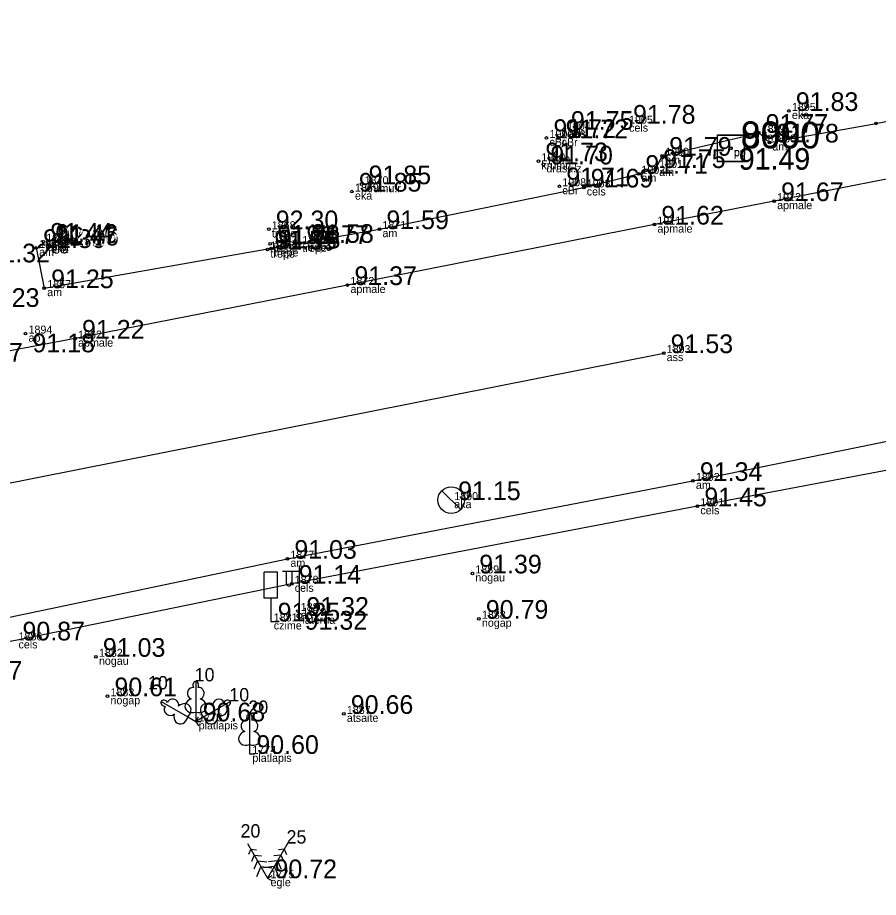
# Model space of a CAD drawing. Extents: x 614911 to 615803, y 262110 to 264311.
# Drawn here: x 615689.65 to 615721.92, y 263508.21 to 263541.19 of the extents above; entities that cross this region are included whole.
import ezdxf

# ---------------------------------------------------------------- set-up
doc = ezdxf.new("R2010")
doc.units = 0
for name, color, linetype in [('Level 1', 7, 'Continuous'), ('Level 12', 7, 'Continuous'), ('Level 16', 7, 'Continuous'), ('Level 19', 7, 'Continuous'), ('Level 37', 7, 'Continuous'), ('Level 44', 7, 'Continuous'), ('Level 53', 7, 'Continuous'), ('Level 54', 7, 'Continuous'), ('Level 57', 7, 'Continuous'), ('Level 58', 7, 'Continuous')]:
    doc.layers.add(name, color=color, linetype=linetype)

msp = doc.modelspace()

# ---------------------------------------------------------------- linework, layer by layer
at = {"layer": 'Level 1'}
for p, q in [((615696.326, 263515.16), (615696.326, 263514.813)), ((615696.025, 263514.986), (615696.326, 263514.813)), ((615696.326, 263514.813), (615696.426, 263514.986)), ((615696.627, 263514.986), (615696.326, 263514.813)), ((615696.326, 263514.813), (615696.526, 263514.813)), ((615696.326, 263514.813), (615696.426, 263514.64)), ((615698.34, 263513.941), (615698.34, 263513.594)), ((615698.34, 263513.594), (615698.54, 263513.594)), ((615698.27, 263510.233), (615699.02, 263508.934)), ((615699.77, 263510.233), (615699.02, 263508.934)), ((615698.395, 263510.017), (615698.307, 263509.818)), ((615698.395, 263510.017), (615698.61, 263509.993)), ((615699.645, 263510.017), (615699.429, 263509.994)), ((615699.645, 263510.017), (615699.732, 263509.819)), ((615698.52, 263509.8), (615698.412, 263509.555)), ((615698.645, 263509.584), (615698.506, 263509.268)), ((615698.52, 263509.8), (615698.786, 263509.771)), ((615698.645, 263509.584), (615698.988, 263509.546)), ((615699.395, 263509.584), (615699.052, 263509.546)), ((615699.52, 263509.8), (615699.254, 263509.771)), ((615699.395, 263509.584), (615699.534, 263509.268)), ((615699.52, 263509.8), (615699.628, 263509.555)), ((615698.77, 263509.367), (615698.604, 263508.99)), ((615698.77, 263509.367), (615699.181, 263509.323)), ((615699.27, 263509.367), (615698.86, 263509.322)), ((615699.27, 263509.367), (615699.437, 263508.989)), ((615699.02, 263508.934), (615699.193, 263509.034)), ((615699.02, 263508.934), (615699.193, 263508.834))]:
    msp.add_line(p, q, dxfattribs=at)
for points in [[(615696.326, 263516.313), (615696.326, 263515.16)], [(615696.416, 263516.081), (615696.415, 263516.082)], [(615695.027, 263515.563), (615696.025, 263514.986)], [(615695.273, 263515.524), (615695.272, 263515.524)], [(615697.625, 263515.563), (615696.627, 263514.986)], [(615697.469, 263515.369), (615697.469, 263515.371)], [(615698.34, 263515.094), (615698.34, 263513.941)], [(615698.43, 263514.862), (615698.429, 263514.863)]]:
    msp.add_lwpolyline(points, dxfattribs=at)
for centre, major_axis, ratio, start_param, end_param in [((615696.326, 263516.163), (0, -0.15), 0.707107, 3.14537, 5.287485), ((615696.326, 263516.163), (0, -0.15), 0.707107, 0.995701, 3.137816), ((615696.198, 263515.868), (-0.039, -0.212), 0.861323, 3.141593, 6.283185), ((615696.454, 263515.868), (0.039, -0.212), 0.861323, 0, 3.141593), ((615695.157, 263515.488), (0.13, -0.075), 0.707107, 3.14537, 5.287485), ((615695.157, 263515.488), (0.13, -0.075), 0.707107, 0.995701, 3.137816), ((615695.476, 263515.452), (0.203, -0.073), 0.861323, 0, 3.141593), ((615695.857, 263515.187), (-0.236, -0.218), 0.814445, 1.531171, 4.712389), ((615696.236, 263515.406), (0.307, 0.095), 0.814445, 1.570796, 4.752015), ((615696.416, 263515.406), (-0.307, 0.095), 0.814445, 1.531171, 4.712389), ((615696.795, 263515.187), (0.236, -0.218), 0.814445, 1.570796, 4.752015), ((615697.176, 263515.452), (-0.203, -0.073), 0.861323, 3.141593, 6.283185), ((615697.495, 263515.488), (-0.13, -0.075), 0.707107, 3.14537, 5.287485), ((615697.495, 263515.488), (-0.13, -0.075), 0.707107, 0.995701, 3.137816), ((615695.348, 263515.229), (0.165, -0.14), 0.861323, 3.141593, 6.283185), ((615697.304, 263515.229), (-0.165, -0.14), 0.861323, 0, 3.141593), ((615695.768, 263515.032), (0.071, 0.313), 0.814445, 1.570796, 4.752015), ((615696.884, 263515.032), (-0.071, 0.313), 0.814445, 1.531171, 4.712389), ((615698.212, 263514.649), (-0.039, -0.212), 0.861323, 3.141593, 6.283185), ((615698.34, 263514.944), (0, -0.15), 0.707107, 3.14537, 5.287485), ((615698.34, 263514.944), (0, -0.15), 0.707107, 0.995701, 3.137816), ((615698.468, 263514.649), (0.039, -0.212), 0.861323, 0, 3.141593), ((615698.25, 263514.187), (0.307, 0.095), 0.814445, 1.570796, 4.752015), ((615698.43, 263514.187), (-0.307, 0.095), 0.814445, 1.531171, 4.712389)]:
    msp.add_ellipse(centre, major_axis=major_axis, ratio=ratio, start_param=start_param, end_param=end_param, dxfattribs=at)
at = {"layer": 'Level 12'}
msp.add_line((615705.547, 263523.454), (615706.265, 263522.758), dxfattribs=at)
msp.add_circle((615705.906, 263523.106), 0.5, dxfattribs=at)
at = {"layer": 'Level 16'}
for p, q in [((615699.386, 263520.406), (615698.886, 263520.406)), ((615698.886, 263519.437), (615698.886, 263520.406)), ((615699.386, 263519.437), (615699.386, 263520.406)), ((615699.386, 263519.437), (615698.886, 263519.437)), ((615699.14, 263519.437), (615699.14, 263518.559)), ((615699.14, 263518.559), (615699.455, 263518.559))]:
    msp.add_line(p, q, dxfattribs=at)
at = {"layer": 'Level 19'}
for p, q in [((615715.886, 263536.789), (615716.886, 263536.789)), ((615715.886, 263535.789), (615715.886, 263536.789)), ((615715.89, 263536.803), (615716.89, 263536.803)), ((615715.89, 263535.803), (615715.89, 263536.803)), ((615716.886, 263536.789), (615716.886, 263535.789)), ((615716.89, 263536.803), (615716.89, 263535.803)), ((615716.886, 263535.789), (615715.886, 263535.789)), ((615716.89, 263535.803), (615715.89, 263535.803))]:
    msp.add_line(p, q, dxfattribs=at)
for centre in [(615716.386, 263536.289), (615716.39, 263536.303)]:
    msp.add_circle(centre, 0.05, dxfattribs=at)
at = {"layer": 'Level 37'}
for points in [[(615690.345, 263532.558), (615690.647, 263531.052), (615703.214, 263533.265), (615710.873, 263534.826), (615712.924, 263535.339), (615713.588, 263535.555), (615713.815, 263536.015), (615717.431, 263536.875), (615717.833, 263536.513), (615721.83, 263537.23), (615723.135, 263537.501), (615729.057, 263538.572), (615742.838, 263541.112), (615742.821, 263541.194)], [(615748.501, 263540.3), (615744.549, 263539.512), (615718.011, 263534.314), (615713.522, 263533.435), (615702.016, 263531.17), (615691.804, 263529.161), (615687.245, 263528.299)], [(615636.517, 263431.183), (615636.486, 263438.842), (615637.482, 263455.724), (615637.88, 263461.317), (615641.087, 263475.093), (615646.009, 263486.103), (615652.8, 263496.474), (615655.118, 263496.071), (615654.594, 263498.729), (615665.688, 263509.023), (615675.1, 263515.158), (615678.975, 263516.543), (615699.763, 263520.908), (615714.967, 263523.826), (615751.888, 263531.363), (615772.751, 263536.064), (615784.721, 263538.367), (615795.082, 263539.698)], [(615631.798, 263466.093), (615646.131, 263494.522), (615669.897, 263519.891), (615713.87, 263528.618)], [(615744.043, 263521.815), (615747.778, 263525.338), (615749.425, 263527.296), (615748.915, 263528.365), (615742.081, 263527.979), (615715.133, 263522.876), (615699.925, 263519.97), (615689.571, 263517.848), (615675.1, 263515.158)]]:
    msp.add_lwpolyline(points, dxfattribs=at)
at = {"layer": 'Level 44'}
for p, q in [((615700.216, 263520.433), (615699.581, 263520.433)), ((615699.716, 263520.433), (615699.716, 263520.041)), ((615699.926, 263520.433), (615699.926, 263520.041)), ((615700.216, 263518.77), (615700.216, 263520.653))]:
    msp.add_line(p, q, dxfattribs=at)
msp.add_circle((615700.216, 263518.77), 0.09, dxfattribs=at)
msp.add_ellipse((615699.821, 263520.041), major_axis=(0, 0.151), ratio=0.695971, start_param=1.570796, end_param=4.712389, dxfattribs=at)
at = {"layer": 'Level 57'}
for centre in [(615718.565, 263537.694), (615712.461, 263537.217), (615721.83, 263537.23), (615710.133, 263536.987), (615717.431, 263536.875), (615709.478, 263536.682), (615709.932, 263536.673), (615717.833, 263536.513), (615713.815, 263536.015), (615709.175, 263535.809), (615709.362, 263535.691), (615713.588, 263535.555), (615712.924, 263535.339), (615702.547, 263534.947), (615702.184, 263534.671), (615709.959, 263534.871), (615710.873, 263534.826), (615718.011, 263534.314), (615699.067, 263533.26), (615703.214, 263533.265), (615713.522, 263533.435), (615690.615, 263532.793), (615690.797, 263532.673), (615690.808, 263532.748), (615690.842, 263532.65), (615699.123, 263532.717), (615700.214, 263532.707), (615700.399, 263532.75), (615690.345, 263532.558), (615699.014, 263532.498), (615699.151, 263532.541), (615690.647, 263531.052), (615702.016, 263531.17), (615689.947, 263529.348), (615691.804, 263529.161), (615713.87, 263528.618), (615714.967, 263523.826), (615715.133, 263522.876), (615699.763, 263520.908), (615706.696, 263520.359), (615699.925, 263519.97), (615700.151, 263518.95), (615706.943, 263518.66), (615692.586, 263517.233), (615693.019, 263515.755), (615701.88, 263515.094)]:
    msp.add_circle(centre, 0.05, dxfattribs=at)
at = {"layer": 'Level 58'}
for centre in [(615718.565, 263537.694), (615712.461, 263537.217), (615721.83, 263537.23), (615710.133, 263536.987), (615717.431, 263536.875), (615709.478, 263536.682), (615709.932, 263536.673), (615717.833, 263536.513), (615713.815, 263536.015), (615709.175, 263535.809), (615709.362, 263535.691), (615713.588, 263535.555), (615712.924, 263535.339), (615702.547, 263534.947), (615702.184, 263534.671), (615709.959, 263534.871), (615710.873, 263534.826), (615718.011, 263534.314), (615699.067, 263533.26), (615703.214, 263533.265), (615713.522, 263533.435), (615690.615, 263532.793), (615690.797, 263532.673), (615690.808, 263532.748), (615690.842, 263532.65), (615699.123, 263532.717), (615700.214, 263532.707), (615700.399, 263532.75), (615690.345, 263532.558), (615699.014, 263532.498), (615699.151, 263532.541), (615690.647, 263531.052), (615702.016, 263531.17), (615689.947, 263529.348), (615691.804, 263529.161), (615713.87, 263528.618), (615714.967, 263523.826), (615715.133, 263522.876), (615699.763, 263520.908), (615706.696, 263520.359), (615699.925, 263519.97), (615700.151, 263518.95), (615706.943, 263518.66), (615692.586, 263517.233), (615693.019, 263515.755), (615701.88, 263515.094)]:
    msp.add_circle(centre, 0.05, dxfattribs=at)

# ---------------------------------------------------------------- texts
at = {"layer": 'Level 1'}
for s, p in [(' 10', (615696.101, 263516.313)), (' 10', (615694.352, 263516.013)), (' 10', (615697.4, 263515.563)), (' 20', (615698.115, 263515.094)), (' 20', (615697.82, 263510.458)), (' 25', (615699.545, 263510.233))]:
    msp.add_text(s, height=0.5, dxfattribs=at).set_placement(p)
at = {"layer": 'Level 19'}
for s, height, p in [(' 8000', 1, (615716.386, 263536.289)), (' 999', 1, (615716.39, 263536.303)), (' 91.49', 0.8, (615716.386, 263535.489)), (' 91.49', 0.8, (615716.39, 263535.503))]:
    msp.add_text(s, height=height, dxfattribs=at).set_placement(p)
at = {"layer": 'Level 53'}
for s, p in [(' eka', (615718.565, 263537.394)), (' cels', (615710.133, 263536.687)), (' cels', (615712.461, 263536.917)), (' cBr', (615709.478, 263536.382)), (' cBr', (615709.932, 263536.373)), (' am', (615717.431, 263536.575)), (' am', (615717.833, 263536.213)), (' am', (615713.815, 263535.715)), (' pp', (615716.386, 263535.989)), (' pp', (615716.39, 263536.003)), (' krumu.r', (615709.175, 263535.509)), (' drasu.z', (615709.362, 263535.391)), (' am', (615712.924, 263535.039)), (' am', (615713.588, 263535.255)), (' krumu.r', (615702.547, 263534.647)), (' eka', (615702.184, 263534.371)), (' cBr', (615709.959, 263534.571)), (' cels', (615710.873, 263534.526)), (' apmale', (615718.011, 263534.014)), (' apmale', (615713.522, 263533.135)), (' trepe', (615699.067, 263532.96)), (' am', (615703.214, 263532.965)), (' varti', (615690.615, 263532.493)), (' eka', (615690.797, 263532.373)), (' eka', (615690.808, 263532.448)), (' CO', (615690.842, 263532.35)), (' trepe', (615699.123, 263532.417)), (' trepe', (615700.214, 263532.407)), (' trepe', (615700.399, 263532.45)), (' am', (615690.345, 263532.258)), (' trepe', (615699.014, 263532.198)), (' trepe', (615699.151, 263532.241)), (' am', (615690.647, 263530.752)), (' apmale', (615702.016, 263530.87)), (' ap', (615689.947, 263529.048)), (' apmale', (615691.804, 263528.861)), (' ass', (615713.87, 263528.318)), (' am', (615714.967, 263523.526)), (' aka', (615705.906, 263522.806)), (' cels', (615715.133, 263522.576)), (' am', (615699.763, 263520.608)), (' nogau', (615706.696, 263520.059)), (' cels', (615699.925, 263519.67)), (' ap', (615700.151, 263518.65)), (' laterna', (615700.216, 263518.47)), (' czime', (615699.14, 263518.259)), (' nogap', (615706.943, 263518.36)), (' cels', (615689.571, 263517.548)), (' nogau', (615692.586, 263516.933)), (' nogap', (615693.019, 263515.455)), (' platlapis', (615696.326, 263514.513)), (' atsaite', (615701.88, 263514.794)), (' platlapis', (615698.34, 263513.294)), (' egle', (615699.02, 263508.634))]:
    msp.add_text(s, height=0.3, dxfattribs=at).set_placement(p)
at = {"layer": 'Level 54'}
for s, p in [(' 1895', (615718.565, 263537.694)), (' 1904', (615710.133, 263536.987)), (' 1905', (615712.461, 263537.217)), (' 1907', (615709.478, 263536.682)), (' 1906', (615709.932, 263536.673)), (' 1899', (615717.431, 263536.875)), (' 1898', (615717.833, 263536.513)), (' 1900', (615713.815, 263536.015)), (' 1910', (615709.175, 263535.809)), (' 1909', (615709.362, 263535.691)), (' 1902', (615712.924, 263535.339)), (' 1901', (615713.588, 263535.555)), (' 1869', (615702.184, 263534.671)), (' 1870', (615702.547, 263534.947)), (' 1908', (615709.959, 263534.871)), (' 1903', (615710.873, 263534.826)), (' 1912', (615718.011, 263534.314)), (' 1911', (615713.522, 263533.435)), (' 1868', (615699.067, 263533.26)), (' 1871', (615703.214, 263533.265)), (' 1853', (615690.615, 263532.793)), (' 1850', (615690.797, 263532.673)), (' 1851', (615690.808, 263532.748)), (' 1852', (615690.842, 263532.65)), (' 1867', (615699.123, 263532.717)), (' 1864', (615700.214, 263532.707)), (' 1863', (615700.399, 263532.75)), (' 1856', (615690.345, 263532.558)), (' 1866', (615699.014, 263532.498)), (' 1865', (615699.151, 263532.541)), (' 1857', (615690.647, 263531.052)), (' 1872', (615702.016, 263531.17)), (' 1894', (615689.947, 263529.348)), (' 1862', (615691.804, 263529.161)), (' 1893', (615713.87, 263528.618)), (' 1892', (615714.967, 263523.826)), (' 1890', (615705.906, 263523.106)), (' 1891', (615715.133, 263522.876)), (' 1877', (615699.763, 263520.908)), (' 1889', (615706.696, 263520.359)), (' 1878', (615699.925, 263519.97)), (' 1880', (615700.151, 263518.95)), (' 1881', (615699.14, 263518.559)), (' 1879', (615700.216, 263518.77)), (' 1888', (615706.943, 263518.66)), (' 1886', (615689.571, 263517.848)), (' 1882', (615692.586, 263517.233)), (' 1883', (615693.019, 263515.755)), (' 1887', (615701.88, 263515.094)), (' 1773', (615696.326, 263514.813)), (' 1774', (615698.34, 263513.594)), (' 1775', (615699.02, 263508.934))]:
    msp.add_text(s, height=0.3, dxfattribs=at).set_placement(p)
at = {"layer": 'Level 58'}
for s, p in [(' 91.83', (615718.565, 263537.694)), (' 91.78', (615712.461, 263537.217)), (' 91.75', (615710.133, 263536.987)), (' 91.77', (615717.431, 263536.875)), (' 91.72', (615709.478, 263536.682)), (' 91.72', (615709.932, 263536.673)), (' 91.78', (615717.833, 263536.513)), (' 91.79', (615713.815, 263536.015)), (' 91.73', (615709.175, 263535.809)), (' 91.70', (615709.362, 263535.691)), (' 91.75', (615713.588, 263535.555)), (' 91.71', (615712.924, 263535.339)), (' 91.85', (615702.547, 263534.947)), (' 91.85', (615702.184, 263534.671)), (' 91.71', (615709.959, 263534.871)), (' 91.69', (615710.873, 263534.826)), (' 91.67', (615718.011, 263534.314)), (' 92.30', (615699.067, 263533.26)), (' 91.59', (615703.214, 263533.265)), (' 91.62', (615713.522, 263533.435)), (' 91.44', (615690.615, 263532.793)), (' 91.47', (615690.797, 263532.673)), (' 91.46', (615690.808, 263532.748)), (' 92.16', (615690.842, 263532.65)), (' 91.78', (615699.123, 263532.717)), (' 91.77', (615700.214, 263532.707)), (' 91.58', (615700.399, 263532.75)), (' 91.30', (615690.345, 263532.558)), (' 91.55', (615699.014, 263532.498)), (' 91.78', (615699.151, 263532.541)), (' 91.32', (615688.261, 263532.018)), (' 91.25', (615690.647, 263531.052)), (' 91.37', (615702.016, 263531.17)), (' 91.23', (615687.866, 263530.349)), (' 91.22', (615691.804, 263529.161)), (' 91.18', (615689.947, 263528.648)), (' 91.53', (615713.87, 263528.618)), (' 91.17', (615687.245, 263528.299)), (' 91.34', (615714.967, 263523.826)), (' 91.15', (615705.906, 263523.106)), (' 91.45', (615715.133, 263522.876)), (' 91.03', (615699.763, 263520.908)), (' 91.39', (615706.696, 263520.359)), (' 91.14', (615699.925, 263519.97)), (' 91.32', (615700.216, 263518.77)), (' 91.25', (615699.14, 263518.559)), (' 90.79', (615706.943, 263518.66)), (' 91.32', (615700.151, 263518.25)), (' 90.87', (615689.571, 263517.848)), (' 91.03', (615692.586, 263517.233)), (' 90.87', (615687.221, 263516.372)), (' 90.61', (615693.019, 263515.755)), (' 90.68', (615696.326, 263514.813)), (' 90.66', (615701.88, 263515.094)), (' 90.60', (615698.34, 263513.594)), (' 90.72', (615699.02, 263508.934))]:
    msp.add_text(s, height=0.7, dxfattribs=at).set_placement(p)

doc.saveas('drawing.dxf')
